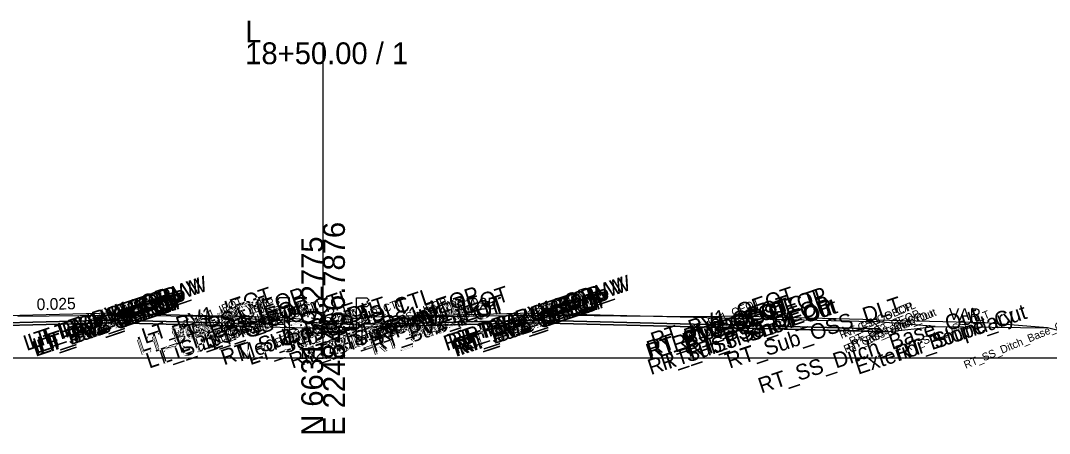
# Model space of a CAD drawing. Extents: x -26 to 2603, y -10 to 9566.
# Drawn here: x 261.2 to 393.3, y 8490.3 to 8543.3 of the extents above; entities that cross this region are included whole.
import ezdxf

# ---------------------------------------------------------------- set-up
doc = ezdxf.new("R2010")
doc.units = 0
for name, color, linetype in [('Exist Cross Section Cell', 7, 'Continuous'), ('Exist XS Center Line Elevation Label', 7, 'Continuous'), ('Exist XS Ground Line', 7, 'Continuous'), ('Prop CMT Concrete Structures', 7, 'Continuous'), ('Prop CMT Guardrail Graphics', 7, 'Continuous'), ('Prop CMT Pvmt Course 1', 7, 'Continuous'), ('Prop CMT Pvmt Course 2', 7, 'Continuous'), ('Prop CMT Pvmt Surface', 7, 'Continuous'), ('Prop CMT Pvmt Surface Shoulder', 7, 'Continuous'), ('Prop CMT Shld Paved Course 1', 7, 'Continuous'), ('Prop CMT Shld Paved Course 2', 7, 'Continuous'), ('Prop CMT Shld Paved Course 3', 7, 'Continuous'), ('Prop CMT Slope Grass', 7, 'Continuous'), ('Prop CMT Subgrade Earthwork', 7, 'Continuous'), ('Prop XS SE Text', 7, 'Continuous'), ('Prop XS Side Slope Text', 7, 'Continuous'), ('Scratch_Level_9', 7, 'Continuous')]:
    doc.layers.add(name, color=color, linetype=linetype)

msp = doc.modelspace()

# ---------------------------------------------------------------- linework, layer by layer
at = {"layer": 'Exist Cross Section Cell'}
for p, q in [((300, 8500), (300, 8540.54)), ((0, 8500), (300, 8500)), ((300, 8500), (600, 8500))]:
    msp.add_line(p, q, dxfattribs=at)
at = {"layer": 'Exist XS Ground Line'}
for p, q in [((260.81, 8505.37), (272.84, 8505.49)), ((272.84, 8505.49), (273.37, 8505.49)), ((273.37, 8505.49), (283.94, 8505.35)), ((283.94, 8505.35), (286.46, 8505.28)), ((286.46, 8505.28), (300, 8504.53)), ((300, 8504.53), (302.23, 8504.4)), ((302.23, 8504.4), (304.65, 8504.27)), ((304.65, 8504.27), (305.66, 8504.4)), ((305.66, 8504.4), (312.33, 8505.28)), ((312.33, 8505.28), (313.46, 8505.29)), ((313.46, 8505.29), (326.43, 8505.51)), ((326.43, 8505.51), (334.82, 8505.45)), ((334.82, 8505.45), (338.19, 8505.42)), ((338.19, 8505.42), (343.58, 8505.38)), ((343.58, 8505.38), (350.02, 8505.32)), ((350.02, 8505.32), (351.17, 8505.31)), ((351.17, 8505.31), (351.23, 8505.31)), ((393, 8503.93), (412.44, 8499.07))]:
    msp.add_line(p, q, dxfattribs=at)
for points in [[(353, 8505.37), (351.23, 8505.31)], [(359, 8505.22), (353, 8505.37)], [(371, 8504.92), (359, 8505.22)], [(371, 8504.92), (383, 8504.62)], [(383, 8504.62), (385, 8504.57)], [(385, 8504.57), (393, 8503.93)]]:
    msp.add_lwpolyline(points, dxfattribs=at)
at = {"layer": 'Prop CMT Concrete Structures'}
for points in [[(273, 8504.51), (249.01, 8503.91)], [(249.01, 8503.9), (273, 8504.5)], [(273, 8504.51), (285, 8504.21)], [(273, 8504.5), (273, 8504.51)], [(285, 8504.2), (273, 8504.5)], [(327, 8504.51), (315, 8504.21)], [(315, 8504.2), (327, 8504.5)], [(327, 8504.51), (351, 8503.91)], [(327, 8504.5), (327, 8504.51)], [(351, 8503.9), (327, 8504.5)], [(285, 8504.21), (285, 8504.2)], [(315, 8504.21), (315, 8504.2)], [(351, 8503.91), (351, 8503.9)]]:
    msp.add_lwpolyline(points, dxfattribs=at)
at = {"layer": 'Prop CMT Guardrail Graphics'}
for points in [[(295.7, 8507.73), (294.37, 8507.73), (294.1, 8507.44)], [(295.7, 8507.73), (294.37, 8507.73), (294.1, 8507.44)], [(294.1, 8507.44), (294.37, 8507.15)], [(294.1, 8507.44), (294.37, 8507.15)], [(294.37, 8507.15), (294.1, 8506.85)], [(294.37, 8507.15), (294.1, 8506.85)], [(295.7, 8501.73), (295.7, 8507.73)], [(304.3, 8501.73), (304.3, 8507.73)], [(304.3, 8507.73), (305.63, 8507.73), (305.9, 8507.44)], [(304.3, 8507.73), (305.63, 8507.73), (305.9, 8507.44)], [(305.9, 8507.44), (305.63, 8507.15)], [(305.9, 8507.44), (305.63, 8507.15)], [(305.63, 8507.15), (305.9, 8506.85)], [(305.63, 8507.15), (305.9, 8506.85)], [(294.1, 8506.85), (294.37, 8506.56), (295.04, 8506.56)], [(294.1, 8506.85), (294.37, 8506.56), (295.04, 8506.56)], [(295.04, 8506.56), (295.04, 8501.73)], [(305.9, 8506.85), (305.63, 8506.56), (304.96, 8506.56)], [(305.9, 8506.85), (305.63, 8506.56), (304.96, 8506.56)], [(304.96, 8506.56), (304.96, 8501.73)], [(285, 8504.21), (285, 8504.2)], [(290.79, 8504.06), (290.78, 8504.07), (290.28, 8504.08), (285, 8504.21)], [(285, 8504.2), (290.79, 8504.06)], [(309.21, 8504.06), (309.22, 8504.07), (309.72, 8504.08), (315, 8504.21)], [(315, 8504.2), (309.21, 8504.06)], [(315, 8504.21), (315, 8504.2)], [(351, 8503.91), (371.89, 8503.39), (372.39, 8503.38), (372.4, 8503.37)], [(351, 8503.9), (351, 8503.91)], [(372.4, 8503.37), (351, 8503.9)], [(295.04, 8501.73), (295.7, 8501.73)], [(304.96, 8501.73), (304.3, 8501.73)]]:
    msp.add_lwpolyline(points, dxfattribs=at)
at = {"layer": 'Prop CMT Pvmt Course 1'}
for points in [[(273, 8505.76), (249.01, 8505.16)], [(327, 8505.76), (351, 8505.16)]]:
    msp.add_lwpolyline(points, dxfattribs=at)
at = {"layer": 'Prop CMT Pvmt Course 2'}
for p, q in [((297, 8504.99), (294, 8505.23)), ((297, 8504.99), (300, 8503.99)), ((303, 8504.99), (300, 8503.99)), ((303, 8504.99), (306, 8505.23)), ((378.61, 8504.03), (370.61, 8504.67)), ((378.61, 8504.03), (370.61, 8504.67)), ((378.61, 8504.03), (370.61, 8504.67))]:
    msp.add_line(p, q, dxfattribs=at)
for points in [[(370.61, 8504.67), (370.61, 8504.67)], [(370.61, 8504.67), (370.61, 8504.67)], [(370.61, 8504.67), (370.61, 8504.67)], [(378.61, 8504.03), (393.21, 8503.88)], [(378.61, 8504.03), (393.21, 8503.88)], [(378.61, 8504.03), (393.21, 8503.88)]]:
    msp.add_lwpolyline(points, dxfattribs=at)
at = {"layer": 'Prop CMT Pvmt Surface'}
for points in [[(273, 8505.76), (249.01, 8505.16)], [(273, 8505.76), (285, 8505.46)], [(327, 8505.76), (315, 8505.46)], [(327, 8505.76), (351, 8505.16)]]:
    msp.add_lwpolyline(points, dxfattribs=at)
at = {"layer": 'Prop CMT Pvmt Surface Shoulder'}
for points in [[(273, 8505.76), (249.01, 8505.16)], [(273, 8505.76), (285, 8505.46)], [(273, 8505.63), (273, 8505.76)], [(273, 8504.84), (273, 8505.63), (273, 8505.63)], [(327, 8505.76), (315, 8505.46)], [(327, 8505.63), (327, 8505.76)], [(327, 8505.76), (351, 8505.16)], [(327, 8504.84), (327, 8505.63), (327, 8505.63)], [(249.01, 8504.24), (273, 8504.84)], [(285, 8504.54), (273, 8504.84)], [(285, 8505.46), (285, 8504.54)], [(315, 8505.46), (315, 8504.54)], [(315, 8504.54), (327, 8504.84)], [(351, 8504.24), (327, 8504.84)], [(351, 8505.16), (351, 8504.24)]]:
    msp.add_lwpolyline(points, dxfattribs=at)
at = {"layer": 'Prop CMT Shld Paved Course 1'}
for points in [[(285, 8504.54), (285, 8505.46)], [(289.94, 8504.42), (285, 8504.54)], [(289, 8505.36), (294, 8505.23), (294.94, 8504.29)], [(311, 8505.36), (306, 8505.23), (305.06, 8504.29)], [(310.06, 8504.42), (315, 8504.54)], [(315, 8504.54), (315, 8505.46)], [(351, 8505.16), (370.61, 8504.67), (371.55, 8503.73)], [(351, 8504.24), (351, 8505.16)], [(371.55, 8503.73), (351, 8504.24)]]:
    msp.add_lwpolyline(points, dxfattribs=at)
at = {"layer": 'Prop CMT Shld Paved Course 2'}
for points in [[(285, 8504.21), (285, 8504.54)], [(289, 8504.44), (294.94, 8504.29), (295.28, 8503.95)], [(311, 8504.44), (305.06, 8504.29), (304.72, 8503.95)], [(315, 8504.21), (315, 8504.54)], [(351, 8504.24), (371.55, 8503.73), (371.89, 8503.39)], [(351, 8503.91), (351, 8504.24)], [(290.28, 8504.08), (285, 8504.21)], [(309.72, 8504.08), (315, 8504.21)], [(371.89, 8503.39), (351, 8503.91)]]:
    msp.add_lwpolyline(points, dxfattribs=at)
at = {"layer": 'Prop CMT Shld Paved Course 3'}
for points in [[(273, 8504.5), (249.01, 8503.9)], [(273, 8504.5), (249.01, 8503.9)], [(273, 8504.5), (285, 8504.2)], [(273, 8504.5), (285, 8504.2)], [(327, 8504.5), (315, 8504.2)], [(327, 8504.5), (315, 8504.2)], [(327, 8504.5), (351, 8503.9)], [(327, 8504.5), (351, 8503.9)], [(285, 8504.2), (290.79, 8504.06)], [(285, 8504.2), (290.79, 8504.06)], [(290.79, 8504.06), (300, 8503.83)], [(309.21, 8504.06), (300, 8503.83)], [(315, 8504.2), (309.21, 8504.06)], [(315, 8504.2), (309.21, 8504.06)], [(351, 8503.9), (372.4, 8503.37)], [(351, 8503.9), (372.4, 8503.37)], [(372.4, 8503.37), (378.61, 8504.03)], [(372.4, 8503.37), (378.61, 8504.03)]]:
    msp.add_lwpolyline(points, dxfattribs=at)
at = {"layer": 'Prop CMT Slope Grass'}
for points in [[(273, 8504.84), (249.01, 8504.24)], [(249.01, 8503.91), (273, 8504.51)], [(273, 8504.51), (273, 8504.84)], [(273, 8504.84), (285, 8504.54)], [(285, 8504.21), (273, 8504.51)], [(285, 8504.54), (285, 8504.21)], [(327, 8504.84), (315, 8504.54)], [(315, 8504.54), (315, 8504.21)], [(315, 8504.21), (327, 8504.51)], [(327, 8504.51), (327, 8504.84)], [(327, 8504.84), (351, 8504.24)], [(351, 8503.91), (327, 8504.51)], [(351, 8504.24), (351, 8503.91)]]:
    msp.add_lwpolyline(points, dxfattribs=at)
at = {"layer": 'Prop CMT Subgrade Earthwork'}
for points in [[(285, 8505.46), (289, 8505.36)], [(289, 8505.36), (294, 8505.23)], [(311, 8505.36), (306, 8505.23)], [(315, 8505.46), (311, 8505.36)], [(351, 8505.16), (370.61, 8504.67)]]:
    msp.add_lwpolyline(points, dxfattribs=at)

# ---------------------------------------------------------------- texts
at = {"layer": 'Exist Cross Section Cell'}
for s, p in [('L', (290, 8540.54)), ('18+50.00 / 1', (290, 8537.74))]:
    msp.add_text(s, height=2.8, dxfattribs=at).set_placement(p)
for s, p in [('E 2248456.7876', (302.8, 8490)), ('N 663139.2775', (300, 8490))]:
    msp.add_text(s, height=2.8, rotation=90, dxfattribs=at).set_placement(p)
at = {"layer": 'Exist XS Center Line Elevation Label'}
msp.add_text('152.53', height=1.5, dxfattribs=at).set_placement((296.79, 8499.88))
at = {"layer": 'Prop XS SE Text'}
for rotation, p in [(1.4321, (263.23, 8506.14)), (358.5679, (276.23, 8506.22)), (1.4321, (317.23, 8506.14)), (358.5679, (330.23, 8506.22))]:
    msp.add_text('0.025', height=1.5, rotation=rotation, dxfattribs=at).set_placement(p)
at = {"layer": 'Prop XS Side Slope Text'}
for s, rotation, p in [('3:1', 341.5651, (296.7, 8505.66)), ('3:1', 18.4349, (300.83, 8504.78)), ('VAR.', 359.4451, (380.35, 8504.9))]:
    msp.add_text(s, height=1.5, rotation=rotation, dxfattribs=at).set_placement(p)
at = {"layer": 'Scratch_Level_9'}
for s, height, rotation, p in [('LT_PV1_OEEOP_W', 2, 18.4332, (261.92, 8500.89)), ('LT_PV1_IEEOP_W', 2, 18.4332, (262.53, 8501.09)), ('LT_PV1_CP_W', 2, 18.4332, (264.58, 8501.77)), ('RT_PV1_OEEOP_W', 2, 18.4332, (315.87, 8500.87)), ('RT_PV1_IEEOP_W', 2, 18.4332, (316.48, 8501.07)), ('RT_PV1_CP_W', 2, 18.4332, (318.53, 8501.76)), ('LT_Sub_OEEOP', 2, 18.4332, (263.08, 8500.14)), ('LT_PV2_OEEOP', 2, 18.4332, (263.17, 8500.51)), ('LT_PV3_OEEOP', 2, 18.4332, (263.17, 8500.18)), ('LT_PV2_IEEOP', 2, 18.4332, (263.78, 8500.72)), ('LT_PV3_IEEOP', 2, 18.4332, (263.78, 8500.39)), ('LT_PV1_CP', 2, 18.4332, (266.37, 8502.49)), ('LT_PV1_OEEOP_W', 1, 22.5575, (268.16, 8503.08)), ('LT_PV1_IEEOP_W', 1, 22.5575, (268.51, 8503.23)), ('LT_PV1_IEOT', 2, 18.4332, (277.14, 8501.79)), ('LT_PS1_IEOP', 2, 18.4332, (281.2, 8501.71)), ('LT_GS_IS_CTL', 2, 18.4332, (285.84, 8501.01)), ('RT_GS_IS_CTL', 2, 18.4332, (295.8, 8501)), ('RT_PS1_IEOP', 2, 18.4332, (303.16, 8501.69)), ('RT_PV2_IEOT', 2, 18.4332, (306.56, 8500.68)), ('RT_PV1_IEOT', 2, 18.4332, (307.1, 8501.77)), ('RT_Sub_OEEOP', 2, 18.4332, (317.04, 8500.13)), ('RT_PV2_OEEOP', 2, 18.4332, (317.13, 8500.5)), ('RT_PV3_OEEOP', 2, 18.4332, (317.13, 8500.17)), ('RT_Sub_IEEOP', 2, 18.4332, (317.65, 8500.33)), ('RT_PV2_IEEOP', 2, 18.4332, (317.74, 8500.7)), ('RT_PV3_IEEOP', 2, 18.4332, (317.74, 8500.37)), ('RT_PV1_CP', 2, 18.4332, (320.32, 8502.48)), ('RT_PV1_OEEOP_W', 1, 22.5575, (322.11, 8503.06)), ('RT_PV1_IEEOP_W', 1, 22.5575, (322.46, 8503.21)), ('RT_PV1_CP_W', 1, 22.5575, (323.36, 8503.58)), ('RT_PV1_OEOT', 2, 18.4332, (342.49, 8501.27)), ('RT_GS_OS_CTL', 2, 18.4332, (345.19, 8500.73)), ('RT_PS1_OEOP', 2, 18.4332, (346.55, 8501.19)), ('LT_Sub_IEEOP', 2, 18.4332, (263.69, 8500.35)), ('LT_PV2_OEEOP', 1, 22.5575, (268.94, 8502.61)), ('LT_PV3_OEEOP', 1, 22.5575, (268.94, 8502.28)), ('LT_Sub_OEEOP', 1, 22.5575, (268.96, 8502.28)), ('LT_PV2_IEEOP', 1, 22.5575, (269.29, 8502.76)), ('LT_PV3_IEEOP', 1, 22.5575, (269.29, 8502.43)), ('LT_Sub_IEEOP', 1, 22.5575, (269.31, 8502.43)), ('LT_PV1_CP_W', 1, 22.5575, (269.42, 8503.6)), ('LT_PV1_CP', 1, 22.5575, (270.3, 8504.1)), ('LT_Sub_IEOT', 2, 18.4332, (276.52, 8500.32)), ('LT_PV2_IEOT', 2, 18.4332, (276.61, 8500.69)), ('LT_PV3_IEOT', 2, 18.4332, (276.61, 8500.36)), ('LT_Sub_Trench_In', 2, 18.4332, (277.66, 8498.63)), ('LT_PS3_Shelf_In', 2, 18.4332, (279.34, 8499.2)), ('LT_PS2_IEOP', 2, 18.4332, (281.61, 8500.59)), ('LT_PV1_IEOT', 1, 22.5575, (281.72, 8503.56)), ('LT_PS3_IEOP', 2, 18.4332, (281.94, 8500.25)), ('LT_PS1_IEOP', 1, 22.5575, (285.76, 8503.47)), ('RT_Sub_ISS_DLT', 2, 18.4332, (287.27, 8499.04)), ('Med_Ditch_CTL', 2, 18.4332, (289.34, 8499.51)), ('LT_Sub_ISS_DLT', 2, 18.4332, (290.64, 8499.06)), ('LT_GS_IS_CTL', 1, 22.5575, (291.35, 8503.06)), ('RT_Sub_Trench_In', 2, 18.4332, (296.04, 8498.61)), ('RT_PS3_Shelf_In', 2, 18.4332, (297.73, 8499.18)), ('RT_PS3_IEOP', 2, 18.4332, (301.34, 8500.23)), ('RT_GS_IS_CTL', 1, 22.5575, (301.3, 8503.04)), ('RT_PS2_IEOP', 2, 18.4332, (301.68, 8500.57)), ('RT_Sub_IEOT', 2, 18.4332, (306.47, 8500.31)), ('RT_PV3_IEOT', 2, 18.4332, (306.56, 8500.35)), ('RT_PS1_IEOP', 1, 22.5575, (307.71, 8503.45)), ('RT_PV2_IEOT', 1, 22.5575, (311.56, 8502.57)), ('RT_PV1_IEOT', 1, 22.5575, (311.67, 8503.53)), ('RT_PV2_OEEOP', 1, 22.5575, (322.88, 8502.59)), ('RT_PV3_OEEOP', 1, 22.5575, (322.88, 8502.26)), ('RT_Sub_OEEOP', 1, 22.5575, (322.9, 8502.26)), ('RT_PV2_IEEOP', 1, 22.5575, (323.23, 8502.74)), ('RT_PV3_IEEOP', 1, 22.5575, (323.23, 8502.41)), ('RT_Sub_IEEOP', 1, 22.5575, (323.26, 8502.4)), ('RT_PV1_CP', 1, 22.5575, (324.25, 8504.07)), ('RT_Sub_OEOT', 2, 18.4332, (341.86, 8499.8)), ('RT_PV2_OEOT', 2, 18.4332, (341.95, 8500.17)), ('RT_PV3_OEOT', 2, 18.4332, (341.95, 8499.84)), ('RT_Sub_Trench_Out', 2, 18.4332, (342.08, 8497.8)), ('RT_PS3_Shelf_Out', 2, 18.4332, (343.75, 8498.37)), ('RT_PS2_OEOP', 2, 18.4332, (346.95, 8500.07)), ('RT_PS3_OEOP', 2, 18.4332, (347.29, 8499.73)), ('RT_PV1_OEOT', 1, 22.5575, (347.32, 8503.09)), ('RT_Sub_OSS_DLT', 2, 18.4332, (352.19, 8498.63)), ('RT_GS_OS_CTL', 1, 22.5575, (366.56, 8502.44)), ('RT_PS1_OEOP', 1, 22.5575, (366.97, 8502.61)), ('LT_PV2_IEOT', 1, 22.5575, (281.61, 8502.59)), ('LT_PV3_IEOT', 1, 22.5575, (281.61, 8502.26)), ('LT_Sub_IEOT', 1, 22.5575, (281.64, 8502.26)), ('LT_Sub_Trench_In', 1, 22.5575, (286.11, 8501.57)), ('LT_PS2_IEOP', 1, 22.5575, (286.59, 8502.49)), ('LT_PS3_Shelf_In', 1, 22.5575, (286.6, 8501.79)), ('LT_PS3_IEOP', 1, 22.5575, (286.93, 8502.15)), ('RT_Sub_ISS_DLT', 1, 22.5575, (294.06, 8501.47)), ('Med_Ditch_CTL', 1, 22.5575, (295.94, 8501.89)), ('LT_Sub_ISS_DLT', 1, 22.5575, (297.45, 8501.49)), ('RT_Sub_Trench_In', 1, 22.5575, (304.47, 8501.55)), ('RT_PS3_Shelf_In', 1, 22.5575, (304.99, 8501.77)), ('RT_PS3_IEOP', 1, 22.5575, (306.32, 8502.12)), ('RT_PS2_IEOP', 1, 22.5575, (306.66, 8502.46)), ('RT_PV3_IEOT', 1, 22.5575, (311.56, 8502.24)), ('RT_Sub_IEOT', 1, 22.5575, (311.58, 8502.24)), ('RT_PV2_OEOT', 1, 22.5575, (347.21, 8502.13)), ('RT_PV3_OEOT', 1, 22.5575, (347.21, 8501.8)), ('RT_Sub_OEOT', 1, 22.5575, (347.23, 8501.79)), ('RT_SS_Ditch_Base_Out', 2, 18.4332, (356.27, 8495.43)), ('RT_Sub_Trench_Out', 1, 22.5575, (367.1, 8500.62)), ('RT_PS3_Shelf_Out', 1, 22.5575, (367.59, 8500.84)), ('RT_PS2_OEOP', 1, 22.5575, (367.8, 8501.63)), ('RT_PS3_OEOP', 1, 22.5575, (368.13, 8501.29)), ('Exterior Boundary', 2, 18.4332, (368.71, 8497.84)), ('RT_Slope_Cut', 2, 18.4332, (373.88, 8499.56)), ('RT_Sub_OSS_DLT', 1, 22.5575, (374.86, 8500.73)), ('RT_SS_Ditch_Base_Out', 1, 22.5575, (382.52, 8498.6))]:
    msp.add_text(s, height=height, rotation=rotation, dxfattribs=at).set_placement(p)

doc.saveas('drawing.dxf')
